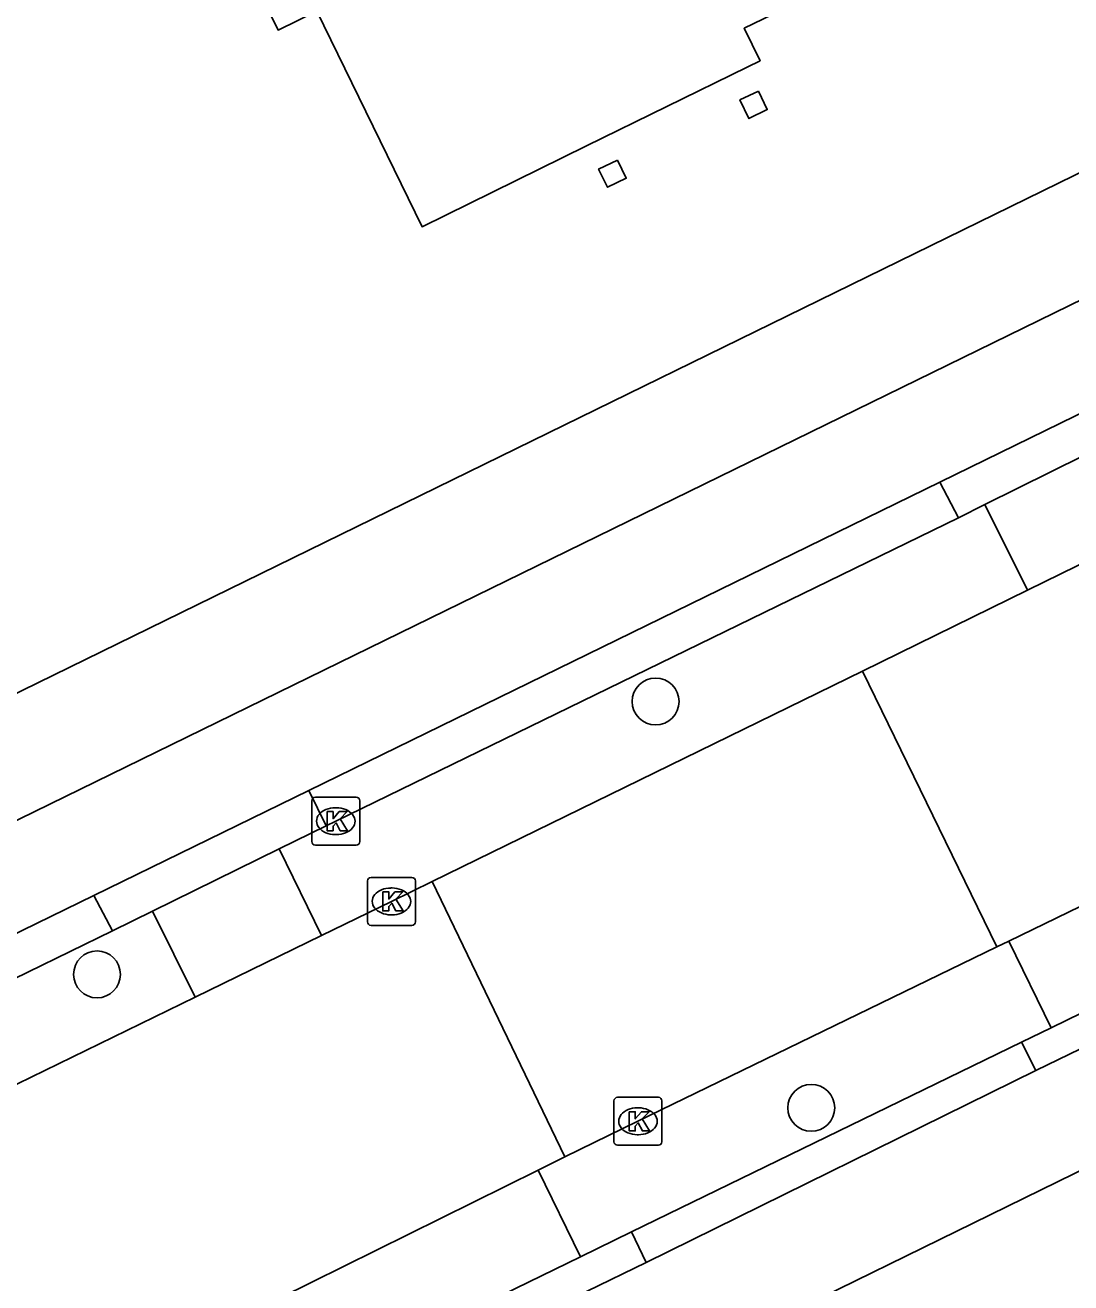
# Model space of a CAD drawing. Extents: x 160457 to 162082, y 388340 to 389736.
# Drawn here: x 161032.93 to 161054.75, y 389145.97 to 389172.21 of the extents above; entities that cross this region are included whole.
import ezdxf

# ---------------------------------------------------------------- set-up
doc = ezdxf.new("R2010")
doc.units = 0
for name, color, linetype in [('IMGEO_Boom', 7, 'Continuous'), ('IMGEO_Fietspad_gesloten', 7, 'Continuous'), ('IMGEO_Kolk', 7, 'Continuous'), ('IMGEO_Pand', 7, 'Continuous'), ('IMGEO_Parkeervlak_open', 7, 'Continuous'), ('IMGEO_Rijbaan_lokaal_gesloten', 7, 'Continuous'), ('IMGEO_Rijbaan_lokaal_open', 7, 'Continuous'), ('IMGEO_Verkeerseiland_open', 7, 'Continuous'), ('IMGEO_Voetpad_open', 7, 'Continuous')]:
    doc.layers.add(name, color=color, linetype=linetype)

msp = doc.modelspace()

# ---------------------------------------------------------------- linework, layer by layer
at = {"layer": 'IMGEO_Boom'}
for centre in [(161046.083, 389158.097), (161034.431, 389152.404), (161049.33, 389149.62)]:
    msp.add_circle(centre, 0.489, dxfattribs=at)
at = {"layer": 'IMGEO_Fietspad_gesloten'}
for points in [[(161132.774, 389204.546), (161021.386, 389150.057), (161000, 389139.59), (160954.879, 389117.505), (160945.498, 389112.928)], [(161024.136, 389133.21), (161025.633, 389133.947), (161101.935, 389171.343)], [(161052.01, 389162.673), (161056.409, 389164.82)], [(161038.853, 389156.241), (161052.01, 389162.673)], [(161034.364, 389154.051), (161038.853, 389156.241)], [(160998.123, 389136.322), (161000, 389137.241), (161022.415, 389148.216), (161034.364, 389154.051)], [(161061.242, 389153.903), (161054.017, 389150.401)], [(161054.017, 389150.401), (161045.888, 389146.396)], [(161045.888, 389146.396), (161038.503, 389142.807)]]:
    msp.add_lwpolyline(points, dxfattribs=at)
at = {"layer": 'IMGEO_Kolk'}
for p, q in [((161038.911, 389155.175), (161038.911, 389156.027)), ((161038.986, 389156.101), (161039.838, 389156.101)), ((161039.912, 389156.027), (161039.912, 389155.175)), ((161039.399, 389155.881), (161039.424, 389155.881)), ((161039.422, 389155.321), (161039.397, 389155.321)), ((161039.838, 389155.101), (161038.986, 389155.101)), ((161040.147, 389154.427), (161040.999, 389154.427)), ((161040.072, 389153.501), (161040.072, 389154.353)), ((161040.56, 389154.207), (161040.585, 389154.207)), ((161041.073, 389154.353), (161041.073, 389153.501)), ((161040.583, 389153.647), (161040.558, 389153.647)), ((161040.999, 389153.427), (161040.147, 389153.427)), ((161045.214, 389148.914), (161045.214, 389149.766)), ((161045.289, 389149.84), (161046.141, 389149.84)), ((161046.215, 389149.766), (161046.215, 389148.914)), ((161045.702, 389149.62), (161045.727, 389149.62)), ((161045.725, 389149.06), (161045.7, 389149.06)), ((161046.141, 389148.84), (161045.289, 389148.84))]:
    msp.add_line(p, q, dxfattribs=at)
for points in [[(161038.911, 389155.175), (161038.911, 389156.027)], [(161038.986, 389156.101), (161039.838, 389156.101)], [(161039.912, 389156.027), (161039.912, 389155.175)], [(161039.232, 389155.801), (161039.355, 389155.801), (161039.355, 389155.65), (161039.485, 389155.801), (161039.649, 389155.801), (161039.503, 389155.65), (161039.656, 389155.401), (161039.504, 389155.401), (161039.419, 389155.565), (161039.355, 389155.498), (161039.355, 389155.401), (161039.232, 389155.401), (161039.232, 389155.801)], [(161039.838, 389155.101), (161038.986, 389155.101)], [(161040.147, 389154.427), (161040.999, 389154.427)], [(161040.072, 389153.501), (161040.072, 389154.353)], [(161041.073, 389154.353), (161041.073, 389153.501)], [(161040.393, 389154.127), (161040.516, 389154.127), (161040.516, 389153.976), (161040.646, 389154.127), (161040.81, 389154.127), (161040.664, 389153.976), (161040.817, 389153.727), (161040.665, 389153.727), (161040.58, 389153.891), (161040.516, 389153.824), (161040.516, 389153.727), (161040.393, 389153.727), (161040.393, 389154.127)], [(161040.999, 389153.427), (161040.147, 389153.427)], [(161045.214, 389148.914), (161045.214, 389149.766)], [(161045.289, 389149.84), (161046.141, 389149.84)], [(161046.215, 389149.766), (161046.215, 389148.914)], [(161045.535, 389149.54), (161045.658, 389149.54), (161045.658, 389149.389), (161045.788, 389149.54), (161045.952, 389149.54), (161045.806, 389149.389), (161045.959, 389149.14), (161045.807, 389149.14), (161045.722, 389149.304), (161045.658, 389149.237), (161045.658, 389149.14), (161045.535, 389149.14), (161045.535, 389149.54)], [(161046.141, 389148.84), (161045.289, 389148.84)]]:
    msp.add_lwpolyline(points, dxfattribs=at)
for centre, start, end in [((161038.988, 389156.025), 91.552, 178.448), ((161038.988, 389156.025), 91.552, 178.448), ((161039.836, 389156.025), 1.552, 88.448), ((161039.836, 389156.025), 1.552, 88.448), ((161038.988, 389155.177), 181.552, 268.448), ((161038.988, 389155.177), 181.552, 268.448), ((161039.836, 389155.177), 271.552, 358.448), ((161039.836, 389155.177), 271.552, 358.448), ((161040.149, 389154.351), 91.552, 178.448), ((161040.149, 389154.351), 91.552, 178.448), ((161040.997, 389154.351), 1.552, 88.448), ((161040.997, 389154.351), 1.552, 88.448), ((161040.149, 389153.503), 181.552, 268.448), ((161040.149, 389153.503), 181.552, 268.448), ((161040.997, 389153.503), 271.552, 358.448), ((161040.997, 389153.503), 271.552, 358.448), ((161045.291, 389149.764), 91.552, 178.448), ((161045.291, 389149.764), 91.552, 178.448), ((161046.139, 389149.764), 1.552, 88.448), ((161046.139, 389149.764), 1.552, 88.448), ((161045.291, 389148.916), 181.552, 268.448), ((161045.291, 389148.916), 181.552, 268.448), ((161046.139, 389148.916), 271.552, 358.448), ((161046.139, 389148.916), 271.552, 358.448)]:
    msp.add_arc(centre, 0.0765, start, end, dxfattribs=at)
for centre, major_axis, ratio, start_param, end_param in [((161039.398, 389155.601), (-0.387, 0.002), 0.722429, 4.712389, 7.853982), ((161039.423, 389155.601), (-0.39, 0.002), 0.717154, 1.570796, 4.712389), ((161040.559, 389153.927), (-0.387, 0.002), 0.722429, 4.712389, 7.853982), ((161040.584, 389153.927), (-0.39, 0.002), 0.717154, 1.570796, 4.712389), ((161045.701, 389149.34), (-0.387, 0.002), 0.722429, 4.712389, 7.853982), ((161045.726, 389149.34), (-0.39, 0.002), 0.717154, 1.570796, 4.712389)]:
    msp.add_ellipse(centre, major_axis=major_axis, ratio=ratio, start_param=start_param, end_param=end_param, dxfattribs=at)
at = {"layer": 'IMGEO_Pand'}
for points in [[(161043.614, 389191.174), (161044.342, 389191.529), (161046.556, 389187.007), (161048.754, 389182.516), (161047.409, 389181.862), (161051.333, 389173.79), (161047.934, 389172.142), (161048.262, 389171.466), (161047.99, 389171.332), (161044.64, 389169.687), (161041.212, 389168.003), (161039.019, 389172.5), (161038.209, 389172.105), (161035.998, 389176.637), (161039.775, 389178.48), (161039.24, 389179.577), (161044.249, 389182.02), (161040.594, 389189.512)], [(161048.227, 389170.833), (161048.414, 389170.446), (161048.03, 389170.26), (161047.843, 389170.647), (161048.227, 389170.833)], [(161045.287, 389169.393), (161045.47, 389169.015), (161045.078, 389168.826), (161044.895, 389169.204), (161045.287, 389169.393)]]:
    msp.add_lwpolyline(points, dxfattribs=at)
at = {"layer": 'IMGEO_Parkeervlak_open'}
for points in [[(161052.399, 389161.932), (161052.954, 389162.207)], [(161039.212, 389155.506), (161039.412, 389155.6), (161052.399, 389161.932)], [(161038.228, 389155.022), (161039.212, 389155.506)], [(161034.756, 389153.312), (161035.592, 389153.724)], [(161034.756, 389153.312), (161026.799, 389149.434), (161026.578, 389149.341)], [(161054.337, 389151.291), (161053.719, 389150.989)], [(161053.719, 389150.989), (161045.581, 389147.034)], [(161044.515, 389146.514), (161045.581, 389147.034)]]:
    msp.add_lwpolyline(points, dxfattribs=at)
at = {"layer": 'IMGEO_Rijbaan_lokaal_gesloten'}
for points in [[(161039.117, 389153.216), (161040.573, 389153.926), (161041.42, 389154.34)], [(161036.476, 389151.927), (161039.117, 389153.216)], [(161024.536, 389146.099), (161026.21, 389146.919), (161036.476, 389151.927)], [(161044.191, 389148.597), (161043.633, 389148.32)], [(161043.633, 389148.32), (161038.239, 389145.646)]]:
    msp.add_lwpolyline(points, dxfattribs=at)
at = {"layer": 'IMGEO_Rijbaan_lokaal_open'}
for points in [[(161052.954, 389162.207), (161055.707, 389163.568)], [(161052.954, 389162.207), (161053.839, 389160.417)], [(161056.598, 389161.767), (161053.839, 389160.417)], [(161053.839, 389160.417), (161050.398, 389158.733)], [(161041.42, 389154.34), (161050.398, 389158.733)], [(161050.398, 389158.733), (161053.201, 389152.977)], [(161053.454, 389153.1), (161058.176, 389155.393)], [(161038.228, 389155.022), (161035.592, 389153.724)], [(161039.117, 389153.216), (161038.228, 389155.022)], [(161041.42, 389154.34), (161044.191, 389148.597)], [(161035.592, 389153.724), (161036.476, 389151.927)], [(161054.337, 389151.291), (161059.054, 389153.595)], [(161053.201, 389152.977), (161045.714, 389149.341), (161044.191, 389148.597)], [(161053.201, 389152.977), (161053.454, 389153.1)], [(161053.454, 389153.1), (161054.337, 389151.291)], [(161044.515, 389146.514), (161043.633, 389148.32)], [(161039.105, 389143.873), (161044.515, 389146.514)]]:
    msp.add_lwpolyline(points, dxfattribs=at)
at = {"layer": 'IMGEO_Verkeerseiland_open'}
for points in [[(161052.399, 389161.932), (161052.01, 389162.673)], [(161038.853, 389156.241), (161039.212, 389155.506)], [(161034.364, 389154.051), (161034.756, 389153.312)], [(161054.017, 389150.401), (161053.719, 389150.989)], [(161045.581, 389147.034), (161045.888, 389146.396)]]:
    msp.add_lwpolyline(points, dxfattribs=at)
at = {"layer": 'IMGEO_Voetpad_open'}
msp.add_lwpolyline([(161020.875, 389152.458), (161071.786, 389177.392)], dxfattribs=at)

doc.saveas('drawing.dxf')
